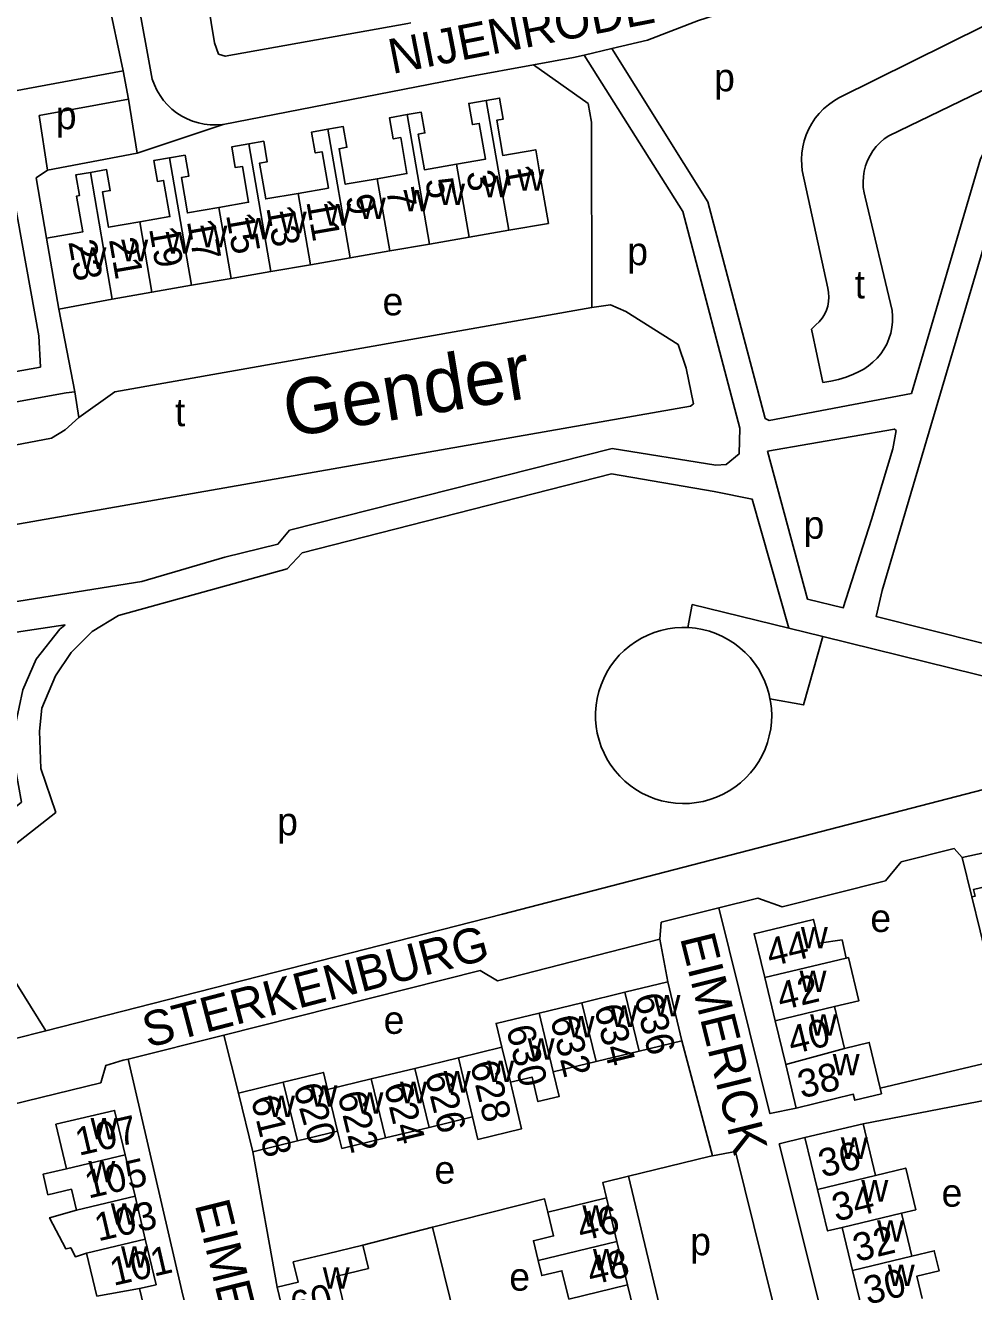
# Model space of a CAD drawing. Extents: x 157794 to 159375, y 380877 to 382306.
# Drawn here: x 158651.8 to 158787.7, y 381260.8 to 381442.2 of the extents above; entities that cross this region are included whole.
import ezdxf

# ---------------------------------------------------------------- set-up
doc = ezdxf.new("R2010")
doc.units = 0
for name, color, linetype in [('BLT_Basislijn', 7, 'Continuous'), ('BLT_Bebouwing', 7, 'Continuous'), ('BLT_Centroide', 7, 'Continuous'), ('BLT_Huisnummer', 7, 'Continuous'), ('BLT_Huisnummer_ tussenligend', 7, 'Continuous'), ('BLT_Onderverdeling_panden', 7, 'Continuous'), ('BLT_Straatnaam', 7, 'Continuous'), ('BLT_Waternaam_spoorwegen', 7, 'Continuous')]:
    doc.layers.add(name, color=color, linetype=linetype)

msp = doc.modelspace()

# ---------------------------------------------------------------- linework, layer by layer
at = {"layer": 'BLT_Basislijn'}
for p, q in [((158670.01, 381434.5), (158664.36, 381465.38)), ((158665.85, 381435.67), (158663.05, 381448.94)), ((158735.85, 381438.89), (158731.89, 381437.96)), ((158666.58, 381431.65), (158665.85, 381435.67)), ((158724.6, 381436.56), (158715.21, 381434.85)), ((158680.17, 381428.02), (158715.21, 381434.85)), ((158666.58, 381431.65), (158667.86, 381423.89)), ((158680.17, 381428.02), (158667.86, 381423.89)), ((158667.86, 381423.89), (158654.99, 381421.48)), ((158763.12, 381421.39), (158766.78, 381404.56)), ((158772.13, 381417.59), (158775.99, 381401.37)), ((158658.9, 381389.68), (158656.61, 381401.55)), ((158658.9, 381389.68), (158659.48, 381386.05)), ((158746.73, 381355.93), (158747.36, 381359.24)), ((158761.2, 381355.86), (158747.36, 381359.24)), ((158766.06, 381354.67), (158761.2, 381355.86)), ((158766.06, 381354.67), (158817.83, 381341.85)), ((158787.43, 381317.34), (158786.01, 381323.01)), ((158654.74, 381298.16), (158720.17, 381314.87)), ((158742.71, 381311.31), (158743.85, 381305.17)), ((158650.24, 381297.01), (158654.74, 381298.16)), ((158682.35, 381289.24), (158680.25, 381297.55)), ((158750.27, 381280.23), (158745.89, 381296.74)), ((158665.84, 381293.93), (158666.55, 381294.11)), ((158792.9, 381294.35), (158774.29, 381289.94)), ((158684.39, 381280.82), (158687.89, 381261.42)), ((158710.15, 381270.02), (158700.15, 381267.46)), ((158717.53, 381239.98), (158710.15, 381270.02))]:
    msp.add_line(p, q, dxfattribs=at)
for points in [[(158676.94, 381451.71), (158678.92, 381439.71), (158679.5, 381438.09), (158680.45, 381437.79), (158706.62, 381442.48), (158707.06, 381442.56)], [(158793.51, 381451.98), (158771.53, 381448.28), (158756.34, 381445.5), (158748.25, 381442.91), (158740.95, 381440.08), (158735.85, 381438.89)], [(158768.37, 381431.82), (158789.26, 381442.19), (158793.11, 381434.88), (158775.52, 381426.38)], [(158735.85, 381438.89), (158749.59, 381416.93), (158757.8, 381385.89), (158758.37, 381385.58), (158778.76, 381389.47), (158788.65, 381423.07), (158789.17, 381424.09), (158803.95, 381433.61)], [(158731.89, 381437.96), (158745.99, 381415.56), (158754.2, 381384.48), (158754.07, 381380.8), (158752.23, 381379.3), (158750.76, 381379.18), (158735.9, 381381.6), (158689.67, 381369.9), (158688.01, 381367.9), (158680.38, 381366.01), (158668.53, 381362.54), (158628.16, 381356.06), (158547.12, 381341.48)], [(158731.89, 381437.96), (158730.37, 381437.61), (158724.6, 381436.56)], [(158647.61, 381431.59), (158647.48, 381432.3), (158665.85, 381435.67)], [(158724.6, 381436.56), (158732.47, 381431), (158732.94, 381428.36), (158732.99, 381401.78)], [(158670.01, 381434.5), (158670.3, 381433.69), (158670.67, 381432.91), (158671.11, 381432.16), (158671.62, 381431.46), (158672.18, 381430.81), (158672.81, 381430.21), (158673.49, 381429.68), (158674.22, 381429.21), (158674.98, 381428.81), (158675.78, 381428.48), (158676.61, 381428.23), (158677.46, 381428.05), (158678.31, 381427.95), (158679.18, 381427.94), (158680.04, 381428), (158680.17, 381428.02)], [(158647.61, 381431.59), (158653.76, 381397.73), (158653.98, 381393.26), (158600.74, 381383.75), (158600.03, 381387.7)], [(158654.99, 381421.48), (158653.82, 381429.28), (158666.58, 381431.65)], [(158768.37, 381431.82), (158767.59, 381431.36), (158766.86, 381430.84), (158766.18, 381430.25), (158765.55, 381429.6), (158764.99, 381428.9), (158764.49, 381428.15), (158764.05, 381427.36), (158763.69, 381426.54), (158763.4, 381425.68), (158763.19, 381424.81), (158763.06, 381423.92), (158763.01, 381423.02), (158763.04, 381422.12), (158763.12, 381421.39)], [(158804.64, 381429.84), (158792.77, 381422.02), (158792.16, 381420.71), (158774.56, 381361.22), (158773.69, 381357.52), (158819.29, 381346.05)], [(158775.52, 381426.38), (158774.88, 381425.93), (158774.27, 381425.41), (158773.73, 381424.84), (158773.24, 381424.22), (158772.83, 381423.55), (158772.48, 381422.84), (158772.2, 381422.1), (158772, 381421.33), (158771.88, 381420.55), (158771.83, 381419.76), (158771.87, 381418.97), (158771.99, 381418.19), (158772.13, 381417.59)], [(158654.99, 381421.48), (158653.39, 381420.34), (158654.85, 381411.71)], [(158766.78, 381404.56), (158766.9, 381403.93), (158766.94, 381403.28), (158766.9, 381402.63), (158766.78, 381401.99), (158766.58, 381401.38), (158766.31, 381400.79), (158765.96, 381400.24), (158765.56, 381399.73), (158765.09, 381399.28), (158764.81, 381399.06)], [(158543.6, 381346.05), (158580.62, 381353.26), (158593.04, 381359.81), (158602.61, 381363.71), (158608.33, 381365.69), (158636.75, 381370.78), (158642.99, 381369.67), (158645.5, 381369.83), (158747.1, 381387.65), (158747.53, 381387.99), (158746.49, 381393.1), (158745.35, 381396.47), (158737.83, 381401.19), (158735.65, 381402.15), (158732.99, 381401.78)], [(158659.48, 381386.05), (158664.63, 381389.71), (158732.99, 381401.78)], [(158775.99, 381401.37), (158776.06, 381400.55), (158776.05, 381399.72), (158775.96, 381398.9), (158775.79, 381398.1), (158775.54, 381397.31), (158775.22, 381396.55), (158774.83, 381395.83), (158774.36, 381395.15), (158773.84, 381394.51), (158773.25, 381393.93), (158772.61, 381393.41), (158771.93, 381392.96), (158771.2, 381392.57)], [(158764.81, 381399.06), (158764.45, 381398.7), (158766.08, 381391.04)], [(158766.08, 381391.04), (158767.21, 381391.22), (158768.32, 381391.48), (158769.4, 381391.82), (158770.46, 381392.23), (158771.2, 381392.57)], [(158532.57, 381360.5), (158563.6, 381366.56), (158567.48, 381368.15), (158572.09, 381371.68), (158574.64, 381372.66), (158599.71, 381377.14), (158609.96, 381380.91), (158657.67, 381389.58), (158658.9, 381389.68)], [(158659.48, 381386.05), (158657.53, 381384.28), (158655.56, 381383.06), (158599.44, 381372.38), (158563.36, 381357.9), (158537.44, 381353.78)], [(158773.02, 381371.43), (158776.12, 381381.52), (158776.58, 381384.14), (158776.33, 381384.36), (158758.16, 381381.18)], [(158758.16, 381381.18), (158763.85, 381360), (158768.99, 381358.77), (158773.02, 381371.43)], [(158761.2, 381355.86), (158755.95, 381374.31), (158750.51, 381375.41), (158735.81, 381377.94), (158691.49, 381366.65), (158689.35, 381364.33), (158665.17, 381357.65), (158661.41, 381355.36), (158658.39, 381352.34), (158656.15, 381349.02), (158654.19, 381344.38), (158653.85, 381341.11), (158654.06, 381335.73), (158656.18, 381329.45), (158643.25, 381319.31), (158642.26, 381318.19), (158654.74, 381298.16)], [(158657.5, 381356.32), (158630.22, 381352.22), (158646.6, 381327.82), (158648.47, 381328.62), (158651.27, 381330.92), (158650.42, 381335.7), (158650.42, 381342.06), (158651.48, 381346.99), (158653.39, 381351.38), (158656.74, 381355.68), (158657.5, 381356.32)], [(158746.73, 381355.93), (158745.85, 381355.95), (158744.85, 381355.88), (158743.85, 381355.74), (158742.87, 381355.52), (158741.91, 381355.23), (158740.98, 381354.85), (158740.08, 381354.41), (158739.22, 381353.89), (158738.4, 381353.31), (158737.63, 381352.66), (158736.91, 381351.96), (158736.26, 381351.2), (158735.66, 381350.39), (158735.13, 381349.53), (158734.68, 381348.64), (158734.29, 381347.71), (158733.98, 381346.76), (158733.74, 381345.78), (158733.59, 381344.79), (158733.51, 381343.78), (158733.52, 381342.78), (158733.6, 381341.78), (158733.76, 381340.79), (158734.01, 381339.81), (158734.32, 381338.86), (158734.72, 381337.94), (158735.18, 381337.05), (158735.72, 381336.2), (158736.32, 381335.39), (158736.98, 381334.64), (158737.7, 381333.93), (158738.48, 381333.3), (158739.3, 381332.72), (158740.16, 381332.21), (158741.07, 381331.77), (158742, 381331.41), (158742.96, 381331.11), (158743.95, 381330.9), (158744.94, 381330.77), (158745.95, 381330.72), (158746.95, 381330.74), (158747.95, 381330.85), (158748.93, 381331.03), (158749.9, 381331.29), (158750.85, 381331.63), (158751.77, 381332.05), (158752.65, 381332.53), (158753.48, 381333.08), (158754.28, 381333.7), (158755.02, 381334.38), (158755.7, 381335.12), (158756.32, 381335.9), (158756.88, 381336.74), (158757.37, 381337.62), (158757.79, 381338.53), (158758.14, 381339.47), (158758.4, 381340.44), (158758.6, 381341.43), (158758.71, 381342.43), (158758.74, 381343.33)], [(158758.5, 381345.72), (158758.38, 381346.32), (158758.11, 381347.28), (158757.75, 381348.22), (158757.33, 381349.13), (158756.83, 381350.01), (158756.27, 381350.84), (158755.64, 381351.62), (158754.95, 381352.35), (158754.2, 381353.02), (158753.4, 381353.64), (158752.56, 381354.18), (158751.68, 381354.66), (158750.76, 381355.07), (158749.81, 381355.4), (158748.84, 381355.65), (158747.85, 381355.83), (158746.85, 381355.93), (158746.73, 381355.93)], [(158766.06, 381354.67), (158763.3, 381344.85), (158758.5, 381345.72)], [(158758.74, 381343.33), (158758.7, 381344.34), (158758.58, 381345.33), (158758.5, 381345.72)], [(158720.17, 381314.87), (158802.15, 381336.11), (158809.37, 381337.68)], [(158823.4, 381330.92), (158816.05, 381329.53), (158786.01, 381323.01)], [(158786.01, 381323.01), (158784.88, 381324.26), (158777.27, 381322.36)], [(158751.15, 381315.76), (158756.76, 381317.17), (158760.22, 381315.93), (158775.04, 381319.64), (158777.27, 381322.36)], [(158742.71, 381311.31), (158742.92, 381313.71), (158751.15, 381315.76)], [(158751.15, 381315.76), (158758.49, 381286.3), (158762.27, 381287.09)], [(158680.25, 381297.55), (158716.98, 381306.79), (158719.45, 381305.3), (158742.71, 381311.31)], [(158666.55, 381294.11), (158680.25, 381297.55)], [(158634.44, 381285.42), (158645.09, 381288.49), (158647.56, 381287.01), (158662.63, 381290.72), (158663.37, 381293.19), (158665.84, 381293.93)], [(158666.55, 381294.11), (158674.22, 381260.91), (158679.76, 381237.93), (158674.05, 381236.5)], [(158793.81, 381286), (158792.97, 381288.79), (158792.38, 381288.79), (158771.83, 381284.81)], [(158763.51, 381282.88), (158759.83, 381281.96), (158769.36, 381243.79), (158774.85, 381245.16)], [(158750.27, 381280.23), (158749.79, 381280.14), (158738.22, 381277.33)], [(158750.27, 381280.23), (158753.58, 381280.89), (158760.14, 381254.27), (158760.31, 381252.71), (158757.2, 381246.73), (158746.18, 381244.17), (158744.55, 381249.9)], [(158738.22, 381277.33), (158734.53, 381276.41), (158735.07, 381274.22)], [(158744.55, 381249.9), (158744.2, 381252.35), (158738.22, 381277.33)], [(158726.67, 381272.18), (158726.2, 381274.07), (158710.15, 381270.02)]]:
    msp.add_lwpolyline(points, dxfattribs=at)
at = {"layer": 'BLT_Bebouwing'}
for p, q in [((158654.85, 381411.71), (158656.61, 381401.55)), ((158709.72, 381410.88), (158715.4, 381411.86)), ((158715.4, 381411.86), (158721.08, 381412.85)), ((158698.36, 381408.91), (158704.04, 381409.89)), ((158704.04, 381409.89), (158709.72, 381410.88)), ((158692.68, 381407.92), (158698.36, 381408.91)), ((158681.32, 381405.95), (158687, 381406.94)), ((158687, 381406.94), (158692.68, 381407.92)), ((158669.96, 381403.98), (158675.64, 381404.97)), ((158675.64, 381404.97), (158681.32, 381405.95)), ((158656.61, 381401.55), (158664.28, 381402.99)), ((158664.28, 381402.99), (158669.96, 381403.98)), ((158737.7, 381303.68), (158743.85, 381305.17)), ((158743.85, 381305.17), (158745.89, 381296.74)), ((158757.74, 381305.82), (158759.25, 381299.58)), ((158731.55, 381302.19), (158737.7, 381303.68)), ((158725.41, 381300.7), (158731.55, 381302.19)), ((158769.18, 381295.64), (158767.73, 381301.63)), ((158759.25, 381299.58), (158760.76, 381293.33)), ((158713.85, 381294.28), (158720.09, 381295.8)), ((158745.89, 381296.74), (158739.75, 381295.25)), ((158707.6, 381292.77), (158713.85, 381294.28)), ((158733.6, 381293.76), (158727.45, 381292.27)), ((158739.75, 381295.25), (158733.6, 381293.76)), ((158701.36, 381291.26), (158707.6, 381292.77)), ((158760.76, 381293.33), (158762.27, 381287.09)), ((158682.35, 381289.24), (158688.76, 381290.8)), ((158695.11, 381289.74), (158701.36, 381291.26)), ((158684.39, 381280.82), (158682.35, 381289.24)), ((158715.89, 381285.84), (158709.65, 381284.33)), ((158763.51, 381282.88), (158771.83, 381284.81)), ((158771.83, 381284.81), (158773.61, 381277.45)), ((158696.56, 381283.77), (158690.8, 381282.38)), ((158709.65, 381284.33), (158703.4, 381282.81)), ((158765.31, 381275.44), (158763.51, 381282.88)), ((158690.8, 381282.38), (158684.39, 381280.82)), ((158666.11, 381280.41), (158667.53, 381274.45)), ((158667.53, 381274.45), (158668.99, 381268.29)), ((158735.07, 381274.22), (158736.58, 381267.98)), ((158770.34, 381263.82), (158768.85, 381269.99)), ((158736.58, 381267.98), (158738.09, 381261.75)), ((158662.05, 381260.14), (158660.59, 381266.3)), ((158771.81, 381257.74), (158770.34, 381263.82)), ((158668.18, 381261.23), (158669.58, 381255.31)), ((158687.89, 381261.42), (158689.4, 381255.2)), ((158738.09, 381261.75), (158739.6, 381255.51))]:
    msp.add_line(p, q, dxfattribs=at)
for points in [[(158721.08, 381412.85), (158726.76, 381413.84), (158725.77, 381419.52), (158724.93, 381424.39), (158720.22, 381423.58), (158719.35, 381428.61), (158720.28, 381428.77), (158719.76, 381431.79), (158717.85, 381431.46)], [(158717.85, 381431.46), (158715.34, 381431.02), (158715.86, 381427.98), (158716.84, 381428.15), (158717.73, 381423.03), (158713.59, 381422.31)], [(158706.5, 381429.42), (158704, 381428.98), (158704.53, 381425.93), (158705.59, 381426.12), (158706.48, 381420.98), (158702.24, 381420.24)], [(158713.59, 381422.31), (158709, 381421.51), (158708.11, 381426.64), (158709.06, 381426.8), (158708.54, 381429.77), (158706.5, 381429.42)], [(158695.16, 381427.33), (158692.83, 381426.92), (158693.35, 381423.93), (158694.33, 381424.1), (158695.23, 381418.9), (158690.9, 381418.14)], [(158702.24, 381420.24), (158697.65, 381419.44), (158696.76, 381424.54), (158697.88, 381424.74), (158697.36, 381427.71), (158695.16, 381427.33)], [(158683.82, 381425.23), (158681.39, 381424.8), (158681.9, 381421.82), (158682.92, 381421.99), (158683.81, 381416.86), (158679.55, 381416.12)], [(158690.9, 381418.14), (158686.27, 381417.34), (158685.38, 381422.47), (158686.48, 381422.67), (158685.97, 381425.6), (158683.82, 381425.23)], [(158672.47, 381423.22), (158670.22, 381422.83), (158670.74, 381419.84), (158671.62, 381419.99), (158672.52, 381414.81), (158668.21, 381414.06)], [(158679.55, 381416.12), (158675.04, 381415.34), (158674.17, 381420.4), (158675.23, 381420.58), (158674.7, 381423.6), (158672.47, 381423.22)], [(158661.13, 381421.14), (158659.05, 381420.78), (158659.56, 381417.81), (158659.16, 381417.74), (158660.05, 381412.61), (158654.85, 381411.71)], [(158668.21, 381414.06), (158663.74, 381413.29), (158662.86, 381418.34), (158663.98, 381418.53), (158663.45, 381421.54), (158661.13, 381421.14)], [(158793.53, 381318.81), (158791.27, 381318.27), (158791.04, 381319.21), (158787.64, 381318.39), (158787.87, 381317.44), (158787.43, 381317.34)], [(158787.43, 381317.34), (158788.61, 381312.48), (158789.47, 381308.89)], [(158769.42, 381308.56), (158768.83, 381311.19), (158765.54, 381310.71), (158764.71, 381314.11), (158756.23, 381312.06), (158757.74, 381305.82)], [(158767.73, 381301.63), (158771.23, 381302.47), (158769.74, 381308.64), (158769.42, 381308.56)], [(158720.09, 381295.8), (158719.26, 381299.21), (158725.41, 381300.7)], [(158774.29, 381289.94), (158772.71, 381296.49), (158769.18, 381295.64)], [(158688.76, 381290.8), (158694.52, 381292.19), (158695.11, 381289.74)], [(158727.45, 381292.27), (158728.3, 381288.77), (158725.24, 381288.03), (158724.42, 381291.53), (158721.3, 381290.81)], [(158721.3, 381290.81), (158722.13, 381287.35), (158722.91, 381284.13), (158716.66, 381282.61), (158715.89, 381285.84)], [(158762.27, 381287.09), (158770.43, 381289.06), (158770.64, 381288.2), (158774.49, 381289.13)], [(158774.49, 381289.13), (158774.29, 381289.94)], [(158657.71, 381278.4), (158656.2, 381284.77), (158664.6, 381286.76), (158666.11, 381280.41)], [(158703.4, 381282.81), (158697.16, 381281.3), (158696.56, 381283.77)], [(158659.13, 381272.45), (158658.41, 381275.47), (158655.04, 381274.67), (158654.35, 381277.6), (158657.71, 381278.4)], [(158773.61, 381277.45), (158777.94, 381278.49), (158779.38, 381272.53), (158777.34, 381272.04)], [(158726.67, 381272.18), (158730.21, 381273.04), (158735.07, 381274.22)], [(158768.85, 381269.99), (158766.75, 381269.48), (158765.31, 381275.44)], [(158660.59, 381266.3), (158658.99, 381265.8), (158658.32, 381267.08), (158657.63, 381266.92), (158655.29, 381271.38), (158659.13, 381272.45)], [(158725.27, 381265.24), (158724.6, 381268.08), (158727.49, 381268.77), (158726.67, 381272.18)], [(158777.34, 381272.04), (158778.83, 381265.87)], [(158668.99, 381268.29), (158670.54, 381261.79), (158668.18, 381261.23)], [(158700.15, 381267.46), (158695.07, 381266.23), (158690.21, 381265.05), (158690.92, 381262.15), (158687.89, 381261.42)], [(158697.87, 381257.2), (158696.46, 381263.02), (158700.97, 381264.11), (158700.15, 381267.46)], [(158778.83, 381265.87), (158782.03, 381266.64), (158782.72, 381263.77), (158779.52, 381263), (158780.3, 381259.79)], [(158729.69, 381259.71), (158728.7, 381263.79), (158725.8, 381263.1), (158725.27, 381265.24)]]:
    msp.add_lwpolyline(points, dxfattribs=at)
at = {"layer": 'BLT_Onderverdeling_panden'}
for p, q in [((158721.08, 381412.85), (158717.85, 381431.46)), ((158709.72, 381410.88), (158706.5, 381429.42)), ((158698.36, 381408.91), (158695.16, 381427.33)), ((158687, 381406.94), (158683.82, 381425.23)), ((158675.64, 381404.97), (158672.47, 381423.22)), ((158664.28, 381402.99), (158661.13, 381421.14)), ((158715.4, 381411.86), (158713.59, 381422.31)), ((158704.04, 381409.89), (158702.24, 381420.24)), ((158692.68, 381407.92), (158690.9, 381418.14)), ((158681.32, 381405.95), (158679.55, 381416.12)), ((158669.96, 381403.98), (158668.21, 381414.06)), ((158757.74, 381305.82), (158769.42, 381308.56)), ((158739.75, 381295.25), (158737.7, 381303.68)), ((158733.6, 381293.76), (158731.55, 381302.19)), ((158759.25, 381299.58), (158767.73, 381301.63)), ((158727.45, 381292.27), (158725.41, 381300.7)), ((158721.3, 381290.81), (158720.09, 381295.8)), ((158760.76, 381293.33), (158769.18, 381295.64)), ((158715.89, 381285.84), (158713.85, 381294.28)), ((158709.65, 381284.33), (158707.6, 381292.77)), ((158688.76, 381290.8), (158690.8, 381282.38)), ((158703.4, 381282.81), (158701.36, 381291.26)), ((158695.11, 381289.74), (158696.56, 381283.77)), ((158657.71, 381278.4), (158666.11, 381280.41)), ((158765.31, 381275.44), (158773.61, 381277.45)), ((158659.13, 381272.45), (158667.53, 381274.45)), ((158768.85, 381269.99), (158777.34, 381272.04)), ((158660.59, 381266.3), (158668.99, 381268.29)), ((158725.27, 381265.24), (158736.58, 381267.98)), ((158770.34, 381263.82), (158778.83, 381265.87)), ((158662.05, 381260.14), (158668.18, 381261.23)), ((158729.69, 381259.71), (158738.09, 381261.75))]:
    msp.add_line(p, q, dxfattribs=at)

# ---------------------------------------------------------------- texts
at = {"layer": 'BLT_Centroide'}
for s, p in [('p', (158750.49, 381432.76)), ('p', (158656.18, 381427.33)), ('w', (158722.3, 381418.5)), ('w', (158710.95, 381416.47)), ('w', (158717.33, 381417.58)), ('w', (158699.59, 381414.45)), ('w', (158705.98, 381415.55)), ('w', (158688.25, 381412.42)), ('w', (158694.62, 381413.52)), ('w', (158676.89, 381410.42)), ('w', (158683.28, 381411.53)), ('w', (158671.92, 381409.52)), ('w', (158659.56, 381407.31)), ('w', (158665.55, 381408.41)), ('p', (158738.05, 381407.85)), ('t', (158770.63, 381403.09)), ('e', (158702.99, 381400.66)), ('t', (158673.25, 381384.78)), ('p', (158763.31, 381368.66)), ('p', (158687.89, 381326.17)), ('e', (158772.88, 381312.32)), ('w', (158762.92, 381309.97)), ('w', (158762.73, 381303.72)), ('w', (158741.8, 381300.22)), ('w', (158735.66, 381298.72)), ('e', (158703.15, 381297.72)), ('w', (158729.5, 381297.22)), ('w', (158764.24, 381297.47)), ('w', (158723.78, 381294.02)), ('w', (158717.98, 381290.81)), ('w', (158767.48, 381291.78)), ('w', (158711.75, 381289.31)), ('w', (158692.66, 381287.28)), ('w', (158705.5, 381287.78)), ('w', (158686.58, 381285.81)), ('w', (158699.25, 381286.28)), ('w', (158661.16, 381282.59)), ('w', (158768.64, 381279.81)), ('w', (158660.84, 381276.44)), ('e', (158710.43, 381276.27)), ('w', (158771.58, 381273.69)), ('e', (158783.08, 381272.96)), ('w', (158664.06, 381270.38)), ('w', (158731.62, 381270.09)), ('w', (158773.84, 381267.94)), ('p', (158747.07, 381266)), ('w', (158665.52, 381264.22)), ('w', (158733.13, 381263.84)), ('w', (158694.42, 381261.22)), ('e', (158721.15, 381260.93)), ('w', (158775.37, 381261.59))]:
    msp.add_text(s, height=4, dxfattribs=at).set_placement(p)
at = {"layer": 'BLT_Huisnummer'}
for s, rotation, p in [('1', 279.8459, (158720.48, 381421.91)), ('5', 279.8459, (158709.09, 381420.06)), ('9', 279.8459, (158697.71, 381417.71)), ('13', 279.8459, (158686.33, 381416.1)), ('17', 279.8459, (158674.95, 381414.15)), ('23', 279.8459, (158657.97, 381411.21)), ('44', 13.5889, (158758.53, 381307.32)), ('636', 283.6256, (158739.03, 381303.08)), ('630', 283.6256, (158720.69, 381298.53)), ('626', 283.6256, (158709.03, 381291.88)), ('38', 13.5825, (158763.02, 381288.45)), ('618', 283.6256, (158684.11, 381288.44)), ('622', 283.6256, (158696.52, 381289.07)), ('107', 12.9718, (158659.48, 381280.24)), ('36', 13.5819, (158765.99, 381277.13)), ('46', 13.6231, (158731.44, 381267.98)), ('101', 12.9718, (158664.44, 381261.6)), ('30', 13.5858, (158772.49, 381258.91)), ('60', 13.2972, (158690.34, 381256.75))]:
    msp.add_text(s, height=4, rotation=rotation, dxfattribs=at).set_placement(p)
at = {"layer": 'BLT_Huisnummer_ tussenligend'}
for s, rotation, p in [('3', 279.8459, (158714.98, 381421.13)), ('7', 279.8459, (158703.49, 381418.68)), ('11', 279.8459, (158692.06, 381416.96)), ('15', 279.8459, (158680.56, 381415.05)), ('21', 279.8459, (158663.78, 381411.52)), ('19', 279.8459, (158669.53, 381413.09)), ('42', 13.5825, (158760.05, 381301.05)), ('634', 283.6256, (158733.29, 381301.51)), ('632', 283.6256, (158726.99, 381299.92)), ('40', 13.5825, (158761.61, 381294.75)), ('628', 283.6256, (158715.51, 381293.45)), ('620', 286.0309, (158690.16, 381290.08)), ('624', 283.6256, (158703.16, 381290.31)), ('105', 12.9718, (158660.85, 381274.11)), ('34', 13.5858, (158767.93, 381270.81)), ('103', 12.9718, (158662.25, 381267.98)), ('32', 13.5858, (158770.92, 381265.04)), ('48', 13.6231, (158732.85, 381261.68))]:
    msp.add_text(s, height=4, rotation=rotation, dxfattribs=at).set_placement(p)
at = {"layer": 'BLT_Straatnaam'}
for s, rotation, p in [('NIJENRODE', 11.1107, (158704.38, 381435.22)), ('STERKENBURG', 14.6079, (158669.36, 381295.7)), ('EIMERICK', 283.9416, (158745.59, 381311.49)), ('EIMERICK', 283.9416, (158676.06, 381273.28))]:
    msp.add_text(s, height=5, rotation=rotation, dxfattribs=at).set_placement(p)
at = {"layer": 'BLT_Waternaam_spoorwegen'}
msp.add_text('Gender', height=8, rotation=9.29, dxfattribs=at).set_placement((158689.45, 381383.17))

doc.saveas('drawing.dxf')
